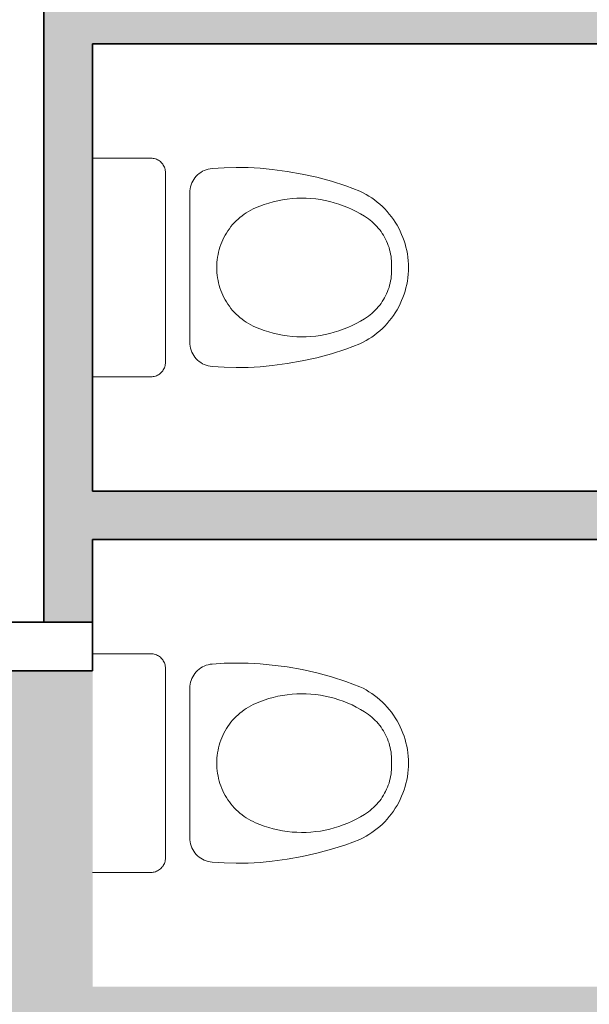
# Model space of a CAD drawing. Header units: millimetres. Extents: x -13022 to 1371524, y -38729 to 632593.
# Tile 297 of 381: x 688370 to 689542, y 572096 to 574123. Entities that reach past the tile are written whole.
import ezdxf

# ---------------------------------------------------------------- set-up
doc = ezdxf.new("R2010")
doc.units = ezdxf.units.MM
doc.header["$LTSCALE"] = 35
for name, color, linetype, lineweight in [('A LIJN 1', 1, 'Continuous', 20), ('A LIJN 2', 2, 'Continuous', 35), ('A LIJN 9', 252, 'Continuous', 18)]:
    doc.layers.add(name, color=color, linetype=linetype, lineweight=lineweight)

msp = doc.modelspace()

# ---------------------------------------------------------------- hatches: boundary and pattern name
at = {"layer": 'A LIJN 2'}
msp.add_hatch(color=256, dxfattribs=at).paths.add_polyline_path([(687450.148, 572382.862), (687450.148, 572782.862), (688520.148, 572782.862), (688520.148, 572132.862), (691207.145, 572132.862), (691207.145, 572132.862), (691307.143, 572132.862), (691307.143, 571832.863), (687669.135, 571832.863), (687669.135, 572382.862)])
at = {"layer": 'A LIJN 9', "ltscale": 0.1}
h = msp.add_hatch(color=256, dxfattribs=at)
h.dxf.hatch_style = 1
h.paths.add_polyline_path([(688520.148, 576032.864), (690357.142, 576032.864), (690357.142, 576732.861), (690257.144, 576732.861), (690257.144, 576132.864), (688520.148, 576132.864), (688520.148, 577424.762), (688420.15, 577424.762), (688420.15, 572882.862), (688520.148, 572882.862), (688520.148, 573052.862), (689899.146, 573052.862), (689899.146, 573152.862), (688520.148, 573152.862), (688520.148, 574072.862), (690295.272, 574072.862), (690295.272, 575132.862), (690195.273, 575132.862), (690195.273, 574172.862), (688520.148, 574172.862), (688520.148, 575052.862), (689295.279, 575052.862), (689295.279, 575152.862), (688520.148, 575152.862)])

# ---------------------------------------------------------------- linework, layer by layer
at = {"layer": 'A LIJN 1', "linetype": 'Continuous'}
for points, invisible_edges in [([(688520.148, 573837.862), (688640.147, 573837.862), (688670.146, 573807.862)], 14), ([(688644.839, 573837.493), (688640.147, 573837.862), (688642.501, 573837.77)], 1), ([(688644.839, 573837.493), (688647.151, 573837.033), (688649.417, 573836.394)], 12), ([(688653.766, 573834.592), (688649.417, 573836.394), (688651.629, 573835.578)], 1), ([(688653.766, 573834.592), (688655.822, 573833.441), (688659.629, 573830.674)], 14), ([(688655.822, 573833.441), (688657.782, 573832.133), (688659.629, 573830.674)], 12), ([(688664.416, 573825.496), (688659.629, 573830.674), (688662.959, 573827.346)], 3), ([(688659.629, 573830.674), (688661.361, 573829.075), (688662.959, 573827.346)], 12), ([(688664.416, 573825.496), (688665.725, 573823.537), (688659.629, 573830.674)], 14), ([(688668.677, 573817.133), (688665.725, 573823.537), (688666.877, 573821.482)], 13), ([(688666.877, 573821.482), (688667.865, 573819.343), (688668.677, 573817.133)], 12), ([(688669.776, 573812.555), (688668.677, 573817.133), (688669.318, 573814.866)], 1), ([(688720.321, 573770.983), (688765.994, 573816.683), (688720.149, 573766.855)], 3), ([(688753.898, 573814.14), (688757.857, 573815.32), (688736.277, 573803.633)], 14), ([(688761.897, 573816.17), (688765.994, 573816.683), (688757.857, 573815.32)], 2), ([(688790.801, 573818.284), (688819.484, 573712.44), (688765.994, 573816.683)], 3), ([(688790.801, 573818.284), (688815.654, 573818.886), (688831.977, 573722.427)], 14), ([(688790.801, 573818.284), (688831.977, 573722.427), (688827.678, 573719.267)], 13), ([(688790.801, 573818.284), (688827.678, 573719.267), (688823.512, 573715.936)], 13), ([(688790.801, 573818.284), (688823.512, 573715.936), (688819.484, 573712.44)], 13), ([(688845.58, 573730.835), (688840.934, 573728.216), (688815.654, 573818.886)], 14), ([(688845.58, 573730.835), (688815.654, 573818.886), (688850.329, 573733.265)], 3), ([(688831.977, 573722.427), (688815.654, 573818.886), (688836.398, 573725.412)], 3), ([(688840.506, 573818.486), (688850.329, 573733.265), (688815.654, 573818.886)], 3), ([(688836.398, 573725.412), (688815.654, 573818.886), (688840.934, 573728.216)], 3), ([(688855.174, 573735.502), (688840.506, 573818.486), (688864.203, 573739.226)], 3), ([(688855.174, 573735.502), (688850.329, 573733.265), (688840.506, 573818.486)], 14), ([(688865.325, 573817.086), (688864.203, 573739.226), (688840.506, 573818.486)], 3), ([(688865.325, 573817.086), (688873.378, 573742.58), (688864.203, 573739.226)], 13), ([(688865.325, 573817.086), (688882.678, 573745.558), (688873.378, 573742.58)], 13), ([(688865.325, 573817.086), (688890.071, 573814.687), (688882.678, 573745.558)], 14), ([(688892.096, 573748.156), (688882.678, 573745.558), (688890.071, 573814.687)], 14), ([(688911.204, 573752.195), (688890.071, 573814.687), (688920.878, 573810.673)], 13), ([(688892.096, 573748.156), (688890.071, 573814.687), (688901.61, 573750.37)], 3), ([(688911.204, 573752.195), (688901.61, 573750.37), (688890.071, 573814.687)], 14), ([(688670.146, 573417.862), (688520.148, 573387.862), (688670.146, 573807.862)], 3), ([(688669.776, 573812.555), (688670.054, 573810.216), (688670.146, 573807.862)], 12), ([(688724.36, 573786.934), (688733.355, 573800.711), (688736.277, 573803.633)], 13), ([(688733.355, 573800.711), (688728.286, 573794.195), (688730.685, 573797.558)], 1), ([(688753.898, 573814.14), (688736.277, 573803.633), (688750.049, 573812.637)], 3), ([(688739.428, 573806.303), (688750.049, 573812.637), (688736.277, 573803.633)], 3), ([(688739.428, 573806.303), (688742.789, 573808.705), (688750.049, 573812.637)], 14), ([(688750.049, 573812.637), (688742.789, 573808.705), (688746.337, 573810.821)], 1), ([(688911.204, 573752.195), (688920.878, 573810.673), (688920.867, 573753.629)], 3), ([(688930.579, 573754.669), (688920.867, 573753.629), (688920.878, 573810.673)], 14), ([(688951.472, 573805.259), (688930.579, 573754.669), (688920.878, 573810.673)], 3), ([(688951.472, 573805.259), (688940.326, 573755.314), (688930.579, 573754.669)], 13), ([(688950.091, 573755.562), (688940.326, 573755.314), (688951.472, 573805.259)], 14), ([(688950.091, 573755.562), (688951.472, 573805.259), (688959.857, 573755.413)], 3), ([(688981.788, 573798.455), (688959.857, 573755.413), (688951.472, 573805.259)], 3), ([(688981.788, 573798.455), (688969.611, 573754.868), (688959.857, 573755.413)], 13), ([(688981.788, 573798.455), (688979.331, 573753.927), (688969.611, 573754.868)], 13), ([(688981.788, 573798.455), (688989.009, 573752.592), (688979.331, 573753.927)], 13), ([(688981.788, 573798.455), (689011.76, 573790.277), (688989.009, 573752.592)], 14), ([(688720.321, 573770.983), (688720.832, 573775.082), (688724.36, 573786.934)], 14), ([(688724.36, 573786.934), (688720.832, 573775.082), (688721.679, 573779.126)], 13), ([(688724.36, 573786.934), (688721.679, 573779.126), (688722.857, 573783.085)], 1), ([(688724.36, 573786.934), (688726.172, 573790.646), (688728.286, 573794.195)], 12), ([(688989.009, 573752.592), (689011.76, 573790.277), (688998.622, 573750.865)], 3), ([(689011.76, 573790.277), (689008.159, 573748.748), (688998.622, 573750.865)], 13), ([(689011.76, 573790.277), (689017.6, 573746.246), (689008.159, 573748.748)], 13), ([(689041.327, 573780.74), (689017.6, 573746.246), (689011.76, 573790.277)], 3), ([(689041.327, 573780.74), (689026.935, 573743.363), (689017.6, 573746.246)], 13), ([(689041.327, 573780.74), (689036.139, 573740.102), (689026.935, 573743.363)], 13), ([(689045.207, 573736.471), (689036.139, 573740.102), (689041.327, 573780.74)], 14), ([(689045.207, 573736.471), (689041.327, 573780.74), (689070.43, 573769.865)], 13), ([(688808.284, 573701.02), (688720.149, 573766.855), (688811.862, 573704.976)], 3), ([(688776.175, 573623.524), (688775.908, 573618.196), (688720.149, 573766.855)], 14), ([(688795.649, 573683.853), (688792.933, 573679.261), (688720.149, 573766.855)], 14), ([(688778.266, 573639.381), (688777.354, 573634.125), (688720.149, 573766.855)], 14), ([(688720.149, 573458.869), (688720.149, 573766.855), (688775.855, 573612.862)], 14), ([(688792.933, 573679.261), (688790.408, 573674.563), (688720.149, 573766.855)], 14), ([(688775.855, 573612.862), (688720.149, 573766.855), (688775.908, 573618.196)], 3), ([(688815.596, 573708.785), (688811.862, 573704.976), (688720.149, 573766.855)], 14), ([(688778.266, 573639.381), (688720.149, 573766.855), (688779.384, 573644.596)], 3), ([(688801.619, 573692.691), (688798.545, 573688.332), (688720.149, 573766.855)], 14), ([(688720.149, 573766.855), (688788.073, 573669.767), (688785.933, 573664.881)], 13), ([(688720.149, 573766.855), (688780.715, 573649.763), (688779.384, 573644.596)], 13), ([(688783.988, 573659.913), (688720.149, 573766.855), (688785.933, 573664.881)], 3), ([(688801.619, 573692.691), (688720.149, 573766.855), (688804.87, 573696.922)], 3), ([(688808.284, 573701.02), (688804.87, 573696.922), (688720.149, 573766.855)], 14), ([(688783.988, 573659.913), (688782.248, 573654.871), (688720.149, 573766.855)], 14), ([(688720.149, 573766.855), (688782.248, 573654.871), (688780.715, 573649.763)], 13), ([(688720.149, 573766.855), (688790.408, 573674.563), (688788.073, 573669.767)], 13), ([(688795.649, 573683.853), (688720.149, 573766.855), (688798.545, 573688.332)], 3), ([(688776.66, 573628.836), (688720.149, 573766.855), (688777.354, 573634.125)], 3), ([(688815.596, 573708.785), (688720.149, 573766.855), (688819.484, 573712.44)], 3), ([(688776.66, 573628.836), (688776.175, 573623.524), (688720.149, 573766.855)], 14), ([(689045.207, 573736.471), (689070.43, 573769.865), (689054.122, 573732.474)], 3), ([(689070.43, 573769.865), (689076.716, 573766.761), (689054.122, 573732.474)], 14), ([(689054.122, 573732.474), (689076.716, 573766.761), (689062.865, 573728.118)], 3), ([(689082.873, 573763.404), (689062.865, 573728.118), (689076.716, 573766.761)], 3), ([(689082.873, 573763.404), (689088.889, 573759.802), (689062.865, 573728.118)], 14), ([(689088.889, 573759.802), (689071.422, 573723.411), (689062.865, 573728.118)], 13), ([(689088.889, 573759.802), (689094.756, 573755.959), (689071.422, 573723.411)], 14), ([(689079.783, 573718.36), (689071.422, 573723.411), (689094.756, 573755.959)], 14), ([(689100.463, 573751.882), (689079.783, 573718.36), (689094.756, 573755.959)], 3), ([(689100.463, 573751.882), (689105.998, 573747.578), (689079.783, 573718.36)], 14), ([(689087.932, 573712.973), (689079.783, 573718.36), (689105.998, 573747.578)], 14), ([(689087.932, 573712.973), (689105.998, 573747.578), (689111.354, 573743.053)], 13), ([(689087.932, 573712.973), (689111.354, 573743.053), (689116.523, 573738.316)], 13), ([(689087.932, 573712.973), (689116.523, 573738.316), (689091.597, 573710.162)], 3), ([(689091.597, 573710.162), (689116.523, 573738.316), (689095.145, 573707.208)], 3), ([(689121.497, 573733.374), (689095.145, 573707.208), (689116.523, 573738.316)], 3), ([(689121.497, 573733.374), (689098.578, 573704.118), (689095.145, 573707.208)], 13), ([(689121.497, 573733.374), (689126.269, 573728.234), (689098.578, 573704.118)], 14), ([(689126.269, 573728.234), (689101.886, 573700.894), (689098.578, 573704.118)], 13), ([(689130.828, 573722.906), (689101.886, 573700.894), (689126.269, 573728.234)], 3), ([(689130.828, 573722.906), (689105.06, 573697.543), (689101.886, 573700.894)], 13), ([(689130.828, 573722.906), (689135.169, 573717.398), (689105.06, 573697.543)], 14), ([(689108.104, 573694.07), (689105.06, 573697.543), (689135.169, 573717.398)], 14), ([(689108.104, 573694.07), (689135.169, 573717.398), (689139.281, 573711.719)], 13), ([(689108.104, 573694.07), (689139.281, 573711.719), (689111.007, 573690.479)], 3), ([(689111.007, 573690.479), (689139.281, 573711.719), (689113.768, 573686.777)], 3), ([(689143.161, 573705.878), (689113.768, 573686.777), (689139.281, 573711.719)], 3), ([(689143.161, 573705.878), (689116.378, 573682.969), (689113.768, 573686.777)], 13), ([(689143.161, 573705.878), (689146.8, 573699.885), (689116.378, 573682.969)], 14), ([(689116.378, 573682.969), (689146.8, 573699.885), (689118.838, 573679.061)], 3), ([(689146.8, 573699.885), (689150.199, 573693.75), (689118.838, 573679.061)], 14), ([(689121.142, 573675.059), (689118.838, 573679.061), (689150.199, 573693.75)], 14), ([(689153.342, 573687.483), (689121.142, 573675.059), (689150.199, 573693.75)], 3), ([(689153.342, 573687.483), (689123.29, 573670.97), (689121.142, 573675.059)], 13), ([(689153.342, 573687.483), (689156.23, 573681.093), (689123.29, 573670.97)], 14), ([(689156.23, 573681.093), (689125.274, 573666.8), (689123.29, 573670.97)], 13), ([(689156.23, 573681.093), (689158.858, 573674.592), (689125.274, 573666.8)], 14), ([(689127.089, 573662.554), (689125.274, 573666.8), (689158.858, 573674.592)], 14), ([(689127.089, 573662.554), (689158.858, 573674.592), (689128.737, 573658.241)], 3), ([(689158.858, 573674.592), (689161.223, 573667.99), (689128.737, 573658.241)], 14), ([(689128.737, 573658.241), (689161.223, 573667.99), (689130.214, 573653.866)], 3), ([(689163.318, 573661.298), (689130.214, 573653.866), (689161.223, 573667.99)], 3), ([(689163.318, 573661.298), (689131.518, 573649.436), (689130.214, 573653.866)], 13), ([(689163.318, 573661.298), (689165.141, 573654.527), (689131.518, 573649.436)], 14), ([(689131.518, 573649.436), (689165.141, 573654.527), (689132.647, 573644.958)], 3), ([(689166.686, 573647.687), (689132.647, 573644.958), (689165.141, 573654.527)], 3), ([(689166.686, 573647.687), (689133.597, 573640.44), (689132.647, 573644.958)], 13), ([(689166.686, 573647.687), (689167.956, 573640.791), (689133.597, 573640.44)], 14), ([(689134.372, 573635.887), (689133.597, 573640.44), (689167.956, 573640.791)], 14), ([(689134.963, 573631.308), (689134.372, 573635.887), (689167.956, 573640.791)], 14), ([(689134.963, 573631.308), (689167.956, 573640.791), (689168.944, 573633.849)], 13), ([(689134.963, 573631.308), (689168.944, 573633.849), (689135.375, 573626.708)], 3), ([(689135.375, 573626.708), (689168.944, 573633.849), (689169.654, 573626.872)], 13), ([(688720.149, 573458.869), (688775.855, 573612.862), (688775.908, 573607.528)], 13), ([(689135.608, 573622.096), (689135.375, 573626.708), (689169.654, 573626.872)], 14), ([(689135.524, 573612.863), (689135.657, 573617.479), (689170.218, 573612.862)], 14), ([(689135.524, 573612.863), (689170.218, 573612.862), (689135.657, 573608.245)], 3), ([(689135.608, 573622.096), (689169.654, 573626.872), (689170.077, 573619.873)], 13), ([(689135.608, 573622.096), (689170.077, 573619.873), (689135.657, 573617.479)], 3), ([(689170.077, 573619.873), (689170.218, 573612.862), (689135.657, 573617.479)], 14), ([(689135.657, 573608.245), (689170.218, 573612.862), (689170.077, 573605.851)], 13), ([(688720.149, 573458.869), (688775.908, 573607.528), (688776.175, 573602.2)], 13), ([(688776.66, 573596.888), (688720.149, 573458.869), (688776.175, 573602.2)], 3), ([(688776.66, 573596.888), (688777.354, 573591.599), (688720.149, 573458.869)], 14), ([(689167.956, 573584.933), (689134.372, 573589.837), (689134.963, 573594.416)], 13), ([(689135.375, 573599.016), (689168.944, 573591.875), (689134.963, 573594.416)], 3), ([(689168.944, 573591.875), (689167.956, 573584.933), (689134.963, 573594.416)], 14), ([(689135.375, 573599.016), (689135.608, 573603.628), (689169.654, 573598.852)], 14), ([(689135.375, 573599.016), (689169.654, 573598.852), (689168.944, 573591.875)], 13), ([(689135.608, 573603.628), (689135.657, 573608.245), (689170.077, 573605.851)], 14), ([(689135.608, 573603.628), (689170.077, 573605.851), (689169.654, 573598.852)], 13), ([(688778.266, 573586.343), (688720.149, 573458.869), (688777.354, 573591.599)], 3), ([(688778.266, 573586.343), (688779.384, 573581.128), (688720.149, 573458.869)], 14), ([(688780.715, 573575.962), (688720.149, 573458.869), (688779.384, 573581.128)], 3), ([(688780.715, 573575.962), (688782.248, 573570.853), (688720.149, 573458.869)], 14), ([(689161.223, 573557.734), (689128.737, 573567.483), (689130.214, 573571.858)], 13), ([(689163.318, 573564.426), (689130.214, 573571.858), (689131.518, 573576.288)], 13), ([(689161.223, 573557.734), (689130.214, 573571.858), (689163.318, 573564.426)], 3), ([(689132.647, 573580.766), (689165.141, 573571.197), (689131.518, 573576.288)], 3), ([(689163.318, 573564.426), (689131.518, 573576.288), (689165.141, 573571.197)], 3), ([(689132.647, 573580.766), (689133.597, 573585.284), (689166.686, 573578.037)], 14), ([(689132.647, 573580.766), (689166.686, 573578.037), (689165.141, 573571.197)], 13), ([(689167.956, 573584.933), (689133.597, 573585.284), (689134.372, 573589.837)], 13), ([(689167.956, 573584.933), (689166.686, 573578.037), (689133.597, 573585.284)], 14), ([(688783.988, 573565.811), (688720.149, 573458.869), (688782.248, 573570.853)], 3), ([(688783.988, 573565.811), (688785.933, 573560.843), (688720.149, 573458.869)], 14), ([(688785.933, 573560.843), (688788.073, 573555.957), (688720.149, 573458.869)], 14), ([(688790.408, 573551.161), (688720.149, 573458.869), (688788.073, 573555.957)], 3), ([(688790.408, 573551.161), (688792.933, 573546.463), (688720.149, 573458.869)], 14), ([(689121.142, 573550.665), (689123.29, 573554.754), (689153.342, 573538.242)], 14), ([(689125.274, 573558.924), (689156.23, 573544.631), (689123.29, 573554.754)], 3), ([(689156.23, 573544.631), (689153.342, 573538.242), (689123.29, 573554.754)], 14), ([(689158.858, 573551.132), (689125.274, 573558.924), (689127.089, 573563.17)], 13), ([(689158.858, 573551.132), (689156.23, 573544.631), (689125.274, 573558.924)], 14), ([(689158.858, 573551.132), (689127.089, 573563.17), (689128.737, 573567.483)], 13), ([(689158.858, 573551.132), (689128.737, 573567.483), (689161.223, 573557.734)], 3), ([(688792.933, 573546.463), (688795.649, 573541.871), (688720.149, 573458.869)], 14), ([(688795.649, 573541.871), (688798.545, 573537.392), (688720.149, 573458.869)], 14), ([(688720.149, 573458.869), (688798.545, 573537.392), (688801.619, 573533.033)], 13), ([(688720.149, 573458.869), (688801.619, 573533.033), (688804.87, 573528.802)], 13), ([(689135.169, 573508.326), (689105.06, 573528.181), (689108.104, 573531.655)], 13), ([(689111.007, 573535.245), (689139.281, 573514.005), (689108.104, 573531.655)], 3), ([(689135.169, 573508.326), (689108.104, 573531.655), (689139.281, 573514.005)], 3), ([(689111.007, 573535.245), (689113.768, 573538.947), (689139.281, 573514.005)], 14), ([(689143.161, 573519.846), (689113.768, 573538.947), (689116.378, 573542.755)], 13), ([(689143.161, 573519.846), (689139.281, 573514.005), (689113.768, 573538.947)], 14), ([(689146.8, 573525.839), (689116.378, 573542.755), (689118.838, 573546.663)], 13), ([(689146.8, 573525.839), (689143.161, 573519.846), (689116.378, 573542.755)], 14), ([(689121.142, 573550.665), (689150.199, 573531.974), (689118.838, 573546.663)], 3), ([(689146.8, 573525.839), (689118.838, 573546.663), (689150.199, 573531.974)], 3), ([(689121.142, 573550.665), (689153.342, 573538.242), (689150.199, 573531.974)], 13), ([(688808.284, 573524.705), (688720.149, 573458.869), (688804.87, 573528.802)], 3), ([(688808.284, 573524.705), (688811.862, 573520.748), (688720.149, 573458.869)], 14), ([(688811.862, 573520.748), (688815.596, 573516.939), (688720.149, 573458.869)], 14), ([(688720.149, 573458.869), (688815.596, 573516.939), (688819.484, 573513.284)], 13), ([(688765.998, 573409.041), (688819.484, 573513.284), (688790.801, 573407.44)], 3), ([(688823.512, 573509.788), (688790.801, 573407.44), (688819.484, 573513.284)], 3), ([(689087.935, 573512.751), (689105.998, 573478.146), (689079.783, 573507.364)], 3), ([(689087.935, 573512.751), (689091.597, 573515.562), (689116.523, 573487.408)], 14), ([(689087.935, 573512.751), (689116.523, 573487.408), (689111.354, 573482.67)], 13), ([(689087.935, 573512.751), (689111.354, 573482.67), (689105.998, 573478.146)], 13), ([(689116.523, 573487.408), (689091.597, 573515.562), (689095.145, 573518.516)], 13), ([(689121.497, 573492.35), (689095.145, 573518.516), (689098.578, 573521.606)], 13), ([(689121.497, 573492.35), (689116.523, 573487.408), (689095.145, 573518.516)], 14), ([(689098.578, 573521.606), (689101.886, 573524.83), (689126.269, 573497.49)], 14), ([(689121.497, 573492.35), (689098.578, 573521.606), (689126.269, 573497.49)], 3), ([(689130.828, 573502.818), (689101.886, 573524.83), (689105.06, 573528.181)], 13), ([(689130.828, 573502.818), (689126.269, 573497.49), (689101.886, 573524.83)], 14), ([(689130.828, 573502.818), (689105.06, 573528.181), (689135.169, 573508.326)], 3), ([(688823.512, 573509.788), (688827.678, 573506.457), (688790.801, 573407.44)], 14), ([(688790.801, 573407.44), (688827.678, 573506.457), (688831.977, 573503.297)], 13), ([(688815.654, 573406.839), (688790.801, 573407.44), (688831.977, 573503.297)], 14), ([(688815.654, 573406.839), (688831.977, 573503.297), (688836.398, 573500.312)], 13), ([(688840.934, 573497.508), (688815.654, 573406.839), (688836.398, 573500.312)], 3), ([(688840.934, 573497.508), (688845.58, 573494.889), (688815.654, 573406.839)], 14), ([(688815.654, 573406.839), (688845.58, 573494.889), (688850.329, 573492.459)], 13), ([(688815.654, 573406.839), (688850.329, 573492.459), (688840.506, 573407.238)], 3), ([(688840.506, 573407.238), (688850.329, 573492.459), (688855.17, 573490.222)], 13), ([(689054.122, 573493.25), (689070.433, 573455.859), (689045.207, 573489.253)], 3), ([(689062.865, 573497.606), (689076.716, 573458.963), (689054.122, 573493.25)], 3), ([(689054.122, 573493.25), (689076.716, 573458.963), (689070.433, 573455.859)], 13), ([(689062.865, 573497.606), (689071.422, 573502.313), (689088.889, 573465.922)], 14), ([(689062.865, 573497.606), (689082.873, 573462.32), (689076.716, 573458.963)], 13), ([(689062.865, 573497.606), (689088.889, 573465.922), (689082.873, 573462.32)], 13), ([(689094.756, 573469.765), (689071.422, 573502.313), (689079.783, 573507.364)], 13), ([(689094.756, 573469.765), (689088.889, 573465.922), (689071.422, 573502.313)], 14), ([(689105.998, 573478.146), (689100.463, 573473.842), (689079.783, 573507.364)], 14), ([(689094.756, 573469.765), (689079.783, 573507.364), (689100.463, 573473.842)], 3), ([(688840.506, 573407.238), (688855.17, 573490.222), (688864.203, 573486.498)], 13), ([(688840.506, 573407.238), (688864.203, 573486.498), (688865.325, 573408.639)], 3), ([(688873.378, 573483.144), (688865.325, 573408.639), (688864.203, 573486.498)], 3), ([(688882.678, 573480.166), (688865.325, 573408.639), (688873.378, 573483.144)], 3), ([(688882.678, 573480.166), (688890.067, 573411.037), (688865.325, 573408.639)], 13), ([(688882.678, 573480.166), (688892.096, 573477.568), (688890.067, 573411.037)], 14), ([(688892.096, 573477.568), (688901.61, 573475.354), (688890.067, 573411.037)], 14), ([(688901.61, 573475.354), (688911.204, 573473.529), (688890.067, 573411.037)], 14), ([(688920.878, 573415.051), (688890.067, 573411.037), (688911.204, 573473.529)], 14), ([(688920.867, 573472.095), (688920.878, 573415.051), (688911.204, 573473.529)], 3), ([(688920.867, 573472.095), (688930.579, 573471.055), (688920.878, 573415.051)], 14), ([(688920.878, 573415.051), (688930.579, 573471.055), (688951.472, 573420.465)], 3), ([(688951.472, 573420.465), (688930.579, 573471.055), (688940.326, 573470.41)], 13), ([(688950.091, 573470.162), (688951.472, 573420.465), (688940.326, 573470.41)], 3), ([(688959.857, 573470.311), (688951.472, 573420.465), (688950.091, 573470.162)], 3), ([(688959.857, 573470.311), (688981.788, 573427.269), (688951.472, 573420.465)], 13), ([(688969.611, 573470.856), (688981.788, 573427.269), (688959.857, 573470.311)], 3), ([(688969.611, 573470.856), (688979.331, 573471.797), (688981.788, 573427.269)], 14), ([(688989.009, 573473.132), (688981.788, 573427.269), (688979.331, 573471.797)], 3), ([(688989.009, 573473.132), (689011.76, 573435.447), (688981.788, 573427.269)], 13), ([(688989.009, 573473.132), (688998.622, 573474.86), (689011.76, 573435.447)], 14), ([(688998.622, 573474.86), (689008.159, 573476.976), (689011.76, 573435.447)], 14), ([(689008.159, 573476.976), (689017.6, 573479.478), (689011.76, 573435.447)], 14), ([(689041.327, 573444.984), (689011.76, 573435.447), (689017.6, 573479.478)], 14), ([(689026.935, 573482.361), (689041.327, 573444.984), (689017.6, 573479.478)], 3), ([(689026.935, 573482.361), (689036.139, 573485.622), (689041.327, 573444.984)], 14), ([(689045.207, 573489.253), (689041.327, 573444.984), (689036.139, 573485.622)], 3), ([(689045.207, 573489.253), (689070.433, 573455.859), (689041.327, 573444.984)], 13), ([(688720.321, 573454.741), (688720.149, 573458.869), (688765.998, 573409.041)], 14), ([(688724.36, 573438.79), (688720.832, 573450.642), (688720.321, 573454.741)], 13), ([(688724.36, 573438.79), (688721.679, 573446.598), (688720.832, 573450.642)], 13), ([(688724.36, 573438.79), (688722.857, 573442.639), (688721.679, 573446.598)], 12), ([(688724.36, 573438.79), (688736.277, 573422.092), (688733.355, 573425.013)], 13), ([(688724.36, 573438.79), (688728.286, 573431.529), (688726.172, 573435.078)], 1), ([(688733.355, 573425.013), (688730.685, 573428.167), (688728.286, 573431.529)], 12), ([(688640.147, 573387.862), (688520.148, 573387.862), (688670.146, 573417.862)], 14), ([(688669.776, 573413.169), (688669.318, 573410.859), (688668.677, 573408.591)], 12), ([(688670.146, 573417.862), (688670.054, 573415.508), (688669.776, 573413.169)], 12), ([(688739.428, 573419.421), (688736.277, 573422.092), (688750.049, 573413.087)], 14), ([(688753.898, 573411.584), (688736.277, 573422.092), (688757.857, 573410.404)], 3), ([(688753.898, 573411.584), (688750.049, 573413.087), (688736.277, 573422.092)], 14), ([(688739.428, 573419.421), (688750.049, 573413.087), (688742.789, 573417.019)], 3), ([(688742.789, 573417.019), (688750.049, 573413.087), (688746.337, 573414.903)], 1), ([(688765.998, 573409.041), (688761.897, 573409.554), (688757.857, 573410.404)], 12), ([(688649.417, 573389.33), (688647.151, 573388.691), (688644.839, 573388.231)], 12), ([(688649.417, 573389.33), (688653.766, 573391.132), (688651.629, 573390.146)], 1), ([(688659.629, 573395.05), (688655.822, 573392.283), (688653.766, 573391.132)], 13), ([(688659.629, 573395.05), (688657.782, 573393.591), (688655.822, 573392.283)], 12), ([(688665.725, 573402.187), (688664.416, 573400.228), (688659.629, 573395.05)], 14), ([(688664.416, 573400.228), (688662.959, 573398.379), (688659.629, 573395.05)], 14), ([(688659.629, 573395.05), (688662.959, 573398.379), (688661.361, 573396.649)], 1), ([(688665.725, 573402.187), (688668.677, 573408.591), (688666.877, 573404.242)], 3), ([(688666.877, 573404.242), (688668.677, 573408.591), (688667.865, 573406.382)], 1), ([(688640.147, 573387.862), (688644.839, 573388.231), (688642.501, 573387.955)], 1), ([(688670.146, 572787.862), (688520.148, 572817.862), (688640.147, 572817.862)], 13), ([(688670.146, 572787.862), (688670.146, 572397.862), (688520.148, 572817.862)], 14), ([(688644.839, 572817.493), (688640.147, 572817.862), (688642.501, 572817.77)], 1), ([(688644.839, 572817.493), (688647.151, 572817.033), (688649.417, 572816.394)], 12), ([(688653.766, 572814.592), (688649.417, 572816.394), (688651.629, 572815.579)], 1), ([(688653.766, 572814.592), (688655.822, 572813.441), (688659.629, 572810.674)], 14), ([(688655.822, 572813.441), (688657.782, 572812.133), (688659.629, 572810.674)], 12), ([(688665.725, 572803.537), (688659.629, 572810.674), (688664.416, 572805.496)], 3), ([(688664.416, 572805.496), (688659.629, 572810.674), (688662.959, 572807.346)], 3), ([(688659.629, 572810.674), (688661.361, 572809.075), (688662.959, 572807.346)], 12), ([(688665.725, 572803.537), (688666.877, 572801.482), (688668.677, 572797.133)], 14), ([(688666.877, 572801.482), (688667.865, 572799.343), (688668.677, 572797.133)], 12), ([(688668.677, 572797.133), (688669.318, 572794.866), (688669.776, 572792.555)], 12), ([(688670.146, 572787.862), (688669.776, 572792.555), (688670.054, 572790.216)], 1), ([(688720.149, 572746.855), (688720.321, 572750.983), (688765.994, 572796.683)], 14), ([(688733.355, 572780.711), (688736.277, 572783.633), (688724.36, 572766.934)], 14), ([(688753.898, 572794.14), (688757.857, 572795.32), (688736.277, 572783.633)], 14), ([(688753.898, 572794.14), (688736.277, 572783.633), (688750.049, 572792.637)], 3), ([(688739.428, 572786.303), (688750.049, 572792.637), (688736.277, 572783.633)], 3), ([(688739.428, 572786.303), (688742.789, 572788.705), (688750.049, 572792.637)], 14), ([(688750.049, 572792.637), (688742.789, 572788.705), (688746.337, 572790.821)], 1), ([(688761.897, 572796.17), (688765.994, 572796.683), (688757.857, 572795.32)], 2), ([(688819.484, 572692.44), (688765.994, 572796.683), (688790.801, 572798.284)], 13), ([(688831.977, 572702.427), (688790.801, 572798.284), (688815.654, 572798.886)], 13), ([(688827.678, 572699.267), (688823.512, 572695.936), (688790.801, 572798.284)], 14), ([(688831.977, 572702.427), (688827.678, 572699.267), (688790.801, 572798.284)], 14), ([(688819.484, 572692.44), (688790.801, 572798.284), (688823.512, 572695.936)], 3), ([(688850.329, 572713.265), (688815.654, 572798.886), (688840.506, 572798.486)], 13), ([(688831.977, 572702.427), (688815.654, 572798.886), (688836.398, 572705.412)], 3), ([(688815.654, 572798.886), (688840.934, 572708.216), (688836.398, 572705.412)], 13), ([(688845.58, 572710.836), (688840.934, 572708.216), (688815.654, 572798.886)], 14), ([(688850.329, 572713.265), (688845.58, 572710.836), (688815.654, 572798.886)], 14), ([(688855.174, 572715.502), (688840.506, 572798.486), (688864.203, 572719.226)], 3), ([(688865.325, 572797.086), (688864.203, 572719.226), (688840.506, 572798.486)], 3), ([(688850.329, 572713.265), (688840.506, 572798.486), (688855.174, 572715.502)], 3), ([(688873.378, 572722.58), (688864.203, 572719.226), (688865.325, 572797.086)], 14), ([(688873.378, 572722.58), (688865.325, 572797.086), (688882.678, 572725.558)], 3), ([(688890.071, 572794.687), (688882.678, 572725.558), (688865.325, 572797.086)], 3), ([(688892.096, 572728.157), (688882.678, 572725.558), (688890.071, 572794.687)], 14), ([(688890.071, 572794.687), (688911.204, 572732.195), (688901.61, 572730.37)], 13), ([(688890.071, 572794.687), (688920.878, 572790.673), (688911.204, 572732.195)], 14), ([(688892.096, 572728.157), (688890.071, 572794.687), (688901.61, 572730.37)], 3), ([(688920.878, 572790.673), (688920.867, 572733.629), (688911.204, 572732.195)], 13), ([(688920.878, 572790.673), (688930.579, 572734.669), (688920.867, 572733.629)], 13), ([(688920.878, 572790.673), (688951.472, 572785.259), (688930.579, 572734.669)], 14), ([(688940.326, 572735.314), (688930.579, 572734.669), (688951.472, 572785.259)], 14), ([(688950.091, 572735.562), (688940.326, 572735.314), (688951.472, 572785.259)], 14), ([(688950.091, 572735.562), (688951.472, 572785.259), (688959.857, 572735.413)], 3), ([(688951.472, 572785.259), (688981.788, 572778.455), (688959.857, 572735.413)], 14), ([(688724.36, 572766.934), (688720.321, 572750.983), (688720.832, 572755.082)], 13), ([(688721.679, 572759.126), (688724.36, 572766.934), (688720.832, 572755.082)], 3), ([(688722.857, 572763.085), (688724.36, 572766.934), (688721.679, 572759.126)], 2), ([(688728.286, 572774.195), (688724.36, 572766.934), (688726.172, 572770.646)], 1), ([(688728.286, 572774.195), (688730.685, 572777.558), (688733.355, 572780.711)], 12), ([(688969.611, 572734.868), (688959.857, 572735.413), (688981.788, 572778.455)], 14), ([(688969.611, 572734.868), (688981.788, 572778.455), (688979.331, 572733.927)], 3), ([(688989.009, 572732.592), (688979.331, 572733.927), (688981.788, 572778.455)], 14), ([(688989.009, 572732.592), (688981.788, 572778.455), (689011.76, 572770.277)], 13), ([(688998.622, 572730.865), (688989.009, 572732.592), (689011.76, 572770.277)], 14), ([(688998.622, 572730.865), (689011.76, 572770.277), (689008.159, 572728.748)], 3), ([(689017.6, 572726.246), (689008.159, 572728.748), (689011.76, 572770.277)], 14), ([(689017.6, 572726.246), (689011.76, 572770.277), (689041.327, 572760.74)], 13), ([(688790.408, 572654.563), (688788.073, 572649.767), (688720.149, 572746.855)], 14), ([(688720.149, 572438.869), (688720.149, 572746.855), (688775.855, 572592.862)], 14), ([(688780.715, 572629.763), (688779.384, 572624.596), (688720.149, 572746.855)], 14), ([(688782.248, 572634.871), (688720.149, 572746.855), (688783.988, 572639.913)], 3), ([(688819.484, 572692.44), (688815.596, 572688.785), (688720.149, 572746.855)], 14), ([(688788.073, 572649.767), (688785.933, 572644.881), (688720.149, 572746.855)], 14), ([(688798.545, 572668.332), (688795.649, 572663.853), (688720.149, 572746.855)], 14), ([(688776.175, 572603.524), (688775.908, 572598.196), (688720.149, 572746.855)], 14), ([(688790.408, 572654.563), (688720.149, 572746.855), (688792.933, 572659.261)], 3), ([(688720.149, 572746.855), (688811.862, 572684.976), (688808.284, 572681.02)], 13), ([(688801.619, 572672.691), (688720.149, 572746.855), (688804.87, 572676.922)], 3), ([(688798.545, 572668.332), (688720.149, 572746.855), (688801.619, 572672.691)], 3), ([(688720.149, 572746.855), (688775.908, 572598.196), (688775.855, 572592.862)], 13), ([(688720.149, 572746.855), (688785.933, 572644.881), (688783.988, 572639.913)], 13), ([(688720.149, 572746.855), (688808.284, 572681.02), (688804.87, 572676.922)], 13), ([(688777.354, 572614.125), (688776.66, 572608.836), (688720.149, 572746.855)], 14), ([(688720.149, 572746.855), (688795.649, 572663.853), (688792.933, 572659.261)], 13), ([(688778.266, 572619.381), (688720.149, 572746.855), (688779.384, 572624.596)], 3), ([(688782.248, 572634.871), (688780.715, 572629.763), (688720.149, 572746.855)], 14), ([(688720.149, 572746.855), (688815.596, 572688.785), (688811.862, 572684.976)], 13), ([(688776.66, 572608.836), (688776.175, 572603.524), (688720.149, 572746.855)], 14), ([(688778.266, 572619.381), (688777.354, 572614.125), (688720.149, 572746.855)], 14), ([(689017.6, 572726.246), (689041.327, 572760.74), (689026.935, 572723.363)], 3), ([(689036.139, 572720.103), (689026.935, 572723.363), (689041.327, 572760.74)], 14), ([(689036.139, 572720.103), (689041.327, 572760.74), (689045.207, 572716.471)], 3), ([(689070.43, 572749.865), (689045.207, 572716.471), (689041.327, 572760.74)], 3), ([(689070.43, 572749.865), (689054.122, 572712.474), (689045.207, 572716.471)], 13), ([(689076.716, 572746.761), (689054.122, 572712.474), (689070.43, 572749.865)], 3), ([(689076.716, 572746.761), (689062.865, 572708.118), (689054.122, 572712.474)], 13), ([(689076.716, 572746.761), (689082.873, 572743.404), (689062.865, 572708.118)], 14), ([(689062.865, 572708.118), (689082.873, 572743.404), (689088.889, 572739.802)], 13), ([(689062.865, 572708.118), (689088.889, 572739.802), (689071.422, 572703.411)], 3), ([(689094.756, 572735.959), (689071.422, 572703.411), (689088.889, 572739.802)], 3), ([(689094.756, 572735.959), (689079.783, 572698.36), (689071.422, 572703.411)], 13), ([(689100.463, 572731.882), (689079.783, 572698.36), (689094.756, 572735.959)], 3), ([(689100.463, 572731.882), (689105.998, 572727.578), (689079.783, 572698.36)], 14), ([(689105.998, 572727.578), (689087.932, 572692.973), (689079.783, 572698.36)], 13), ([(689105.998, 572727.578), (689111.354, 572723.054), (689087.932, 572692.973)], 14), ([(689116.523, 572718.316), (689087.932, 572692.973), (689111.354, 572723.054)], 3), ([(689116.523, 572718.316), (689091.597, 572690.162), (689087.932, 572692.973)], 13), ([(689116.523, 572718.316), (689095.145, 572687.208), (689091.597, 572690.162)], 13), ([(689116.523, 572718.316), (689121.497, 572713.374), (689095.145, 572687.208)], 14), ([(689098.578, 572684.118), (689095.145, 572687.208), (689121.497, 572713.374)], 14), ([(689098.578, 572684.118), (689121.497, 572713.374), (689126.269, 572708.234)], 13), ([(689098.578, 572684.118), (689126.269, 572708.234), (689101.886, 572680.894)], 3), ([(689101.886, 572680.894), (689126.269, 572708.234), (689130.828, 572702.906)], 13), ([(689101.886, 572680.894), (689130.828, 572702.906), (689105.06, 572677.543)], 3), ([(689105.06, 572677.543), (689130.828, 572702.906), (689135.169, 572697.398)], 13), ([(689105.06, 572677.543), (689135.169, 572697.398), (689108.104, 572674.07)], 3), ([(689135.169, 572697.398), (689139.281, 572691.719), (689108.104, 572674.07)], 14), ([(689111.007, 572670.479), (689108.104, 572674.07), (689139.281, 572691.719)], 14), ([(689111.007, 572670.479), (689139.281, 572691.719), (689113.768, 572666.777)], 3), ([(689143.161, 572685.878), (689113.768, 572666.777), (689139.281, 572691.719)], 3), ([(689143.161, 572685.878), (689116.378, 572662.969), (689113.768, 572666.777)], 13), ([(689143.161, 572685.878), (689146.8, 572679.885), (689116.378, 572662.969)], 14), ([(689118.838, 572659.061), (689116.378, 572662.969), (689146.8, 572679.885)], 14), ([(689118.838, 572659.061), (689146.8, 572679.885), (689150.199, 572673.75)], 13), ([(689118.838, 572659.061), (689150.199, 572673.75), (689121.142, 572655.059)], 3), ([(689121.142, 572655.059), (689150.199, 572673.75), (689153.342, 572667.483)], 13), ([(689123.29, 572650.97), (689121.142, 572655.059), (689153.342, 572667.483)], 14), ([(689123.29, 572650.97), (689153.342, 572667.483), (689156.23, 572661.093)], 13), ([(689123.29, 572650.97), (689156.23, 572661.093), (689125.274, 572646.8)], 3), ([(689125.274, 572646.8), (689156.23, 572661.093), (689158.858, 572654.592)], 13), ([(689127.089, 572642.554), (689125.274, 572646.8), (689158.858, 572654.592)], 14), ([(689127.089, 572642.554), (689158.858, 572654.592), (689128.737, 572638.241)], 3), ([(689128.737, 572638.241), (689158.858, 572654.592), (689161.223, 572647.99)], 13), ([(689128.737, 572638.241), (689161.223, 572647.99), (689130.214, 572633.866)], 3), ([(689161.223, 572647.99), (689163.318, 572641.298), (689130.214, 572633.866)], 14), ([(689130.214, 572633.866), (689163.318, 572641.298), (689131.518, 572629.436)], 3), ([(689165.141, 572634.527), (689131.518, 572629.436), (689163.318, 572641.298)], 3), ([(689165.141, 572634.527), (689132.647, 572624.958), (689131.518, 572629.436)], 13), ([(689165.141, 572634.527), (689166.686, 572627.687), (689132.647, 572624.958)], 14), ([(689132.647, 572624.958), (689166.686, 572627.687), (689133.597, 572620.44)], 3), ([(689167.956, 572620.791), (689133.597, 572620.44), (689166.686, 572627.687)], 3), ([(689167.956, 572620.791), (689134.372, 572615.887), (689133.597, 572620.44)], 13), ([(689167.956, 572620.791), (689134.963, 572611.308), (689134.372, 572615.887)], 13), ([(689167.956, 572620.791), (689168.944, 572613.849), (689134.963, 572611.308)], 14), ([(689135.375, 572606.708), (689134.963, 572611.308), (689168.944, 572613.849)], 14), ([(689169.654, 572606.872), (689135.375, 572606.708), (689168.944, 572613.849)], 3), ([(689169.654, 572606.872), (689135.608, 572602.096), (689135.375, 572606.708)], 13), ([(689170.077, 572599.873), (689135.608, 572602.096), (689169.654, 572606.872)], 3), ([(689170.077, 572599.873), (689135.657, 572597.479), (689135.608, 572602.096)], 13), ([(689170.077, 572599.873), (689170.218, 572592.862), (689135.657, 572597.479)], 14), ([(688720.149, 572438.869), (688775.855, 572592.862), (688775.908, 572587.528)], 13), ([(688776.175, 572582.2), (688720.149, 572438.869), (688775.908, 572587.528)], 3), ([(688776.175, 572582.2), (688776.66, 572576.888), (688720.149, 572438.869)], 14), ([(689134.963, 572574.416), (689135.375, 572579.016), (689168.944, 572571.875)], 14), ([(689135.608, 572583.628), (689169.654, 572578.852), (689135.375, 572579.016)], 3), ([(689135.375, 572579.016), (689169.654, 572578.852), (689168.944, 572571.875)], 13), ([(689135.524, 572592.863), (689135.657, 572597.479), (689170.218, 572592.862)], 14), ([(689135.524, 572592.863), (689170.218, 572592.862), (689135.657, 572588.245)], 3), ([(689135.608, 572583.628), (689135.657, 572588.245), (689170.077, 572585.851)], 14), ([(689135.608, 572583.628), (689170.077, 572585.851), (689169.654, 572578.852)], 13), ([(689170.218, 572592.862), (689170.077, 572585.851), (689135.657, 572588.245)], 14), ([(688720.149, 572438.869), (688776.66, 572576.888), (688777.354, 572571.599)], 13), ([(688720.149, 572438.869), (688777.354, 572571.599), (688778.266, 572566.343)], 13), ([(688720.149, 572438.869), (688778.266, 572566.343), (688779.384, 572561.128)], 13), ([(688720.149, 572438.869), (688779.384, 572561.128), (688780.715, 572555.962)], 13), ([(689132.647, 572560.766), (689165.141, 572551.198), (689131.518, 572556.288)], 3), ([(689132.647, 572560.766), (689133.597, 572565.284), (689166.686, 572558.037)], 14), ([(689132.647, 572560.766), (689166.686, 572558.037), (689165.141, 572551.198)], 13), ([(689134.372, 572569.837), (689167.956, 572564.933), (689133.597, 572565.284)], 3), ([(689167.956, 572564.933), (689166.686, 572558.037), (689133.597, 572565.284)], 14), ([(689134.963, 572574.416), (689167.956, 572564.933), (689134.372, 572569.837)], 3), ([(689134.963, 572574.416), (689168.944, 572571.875), (689167.956, 572564.933)], 13), ([(688720.149, 572438.869), (688780.715, 572555.962), (688782.248, 572550.853)], 13), ([(688720.149, 572438.869), (688782.248, 572550.853), (688783.988, 572545.811)], 13), ([(688720.149, 572438.869), (688783.988, 572545.811), (688785.933, 572540.843)], 13), ([(688720.149, 572438.869), (688785.933, 572540.843), (688788.073, 572535.957)], 13), ([(689123.29, 572534.754), (689125.274, 572538.924), (689156.23, 572524.631)], 14), ([(689158.858, 572531.132), (689125.274, 572538.924), (689127.089, 572543.17)], 13), ([(689158.858, 572531.132), (689156.23, 572524.631), (689125.274, 572538.924)], 14), ([(689158.858, 572531.132), (689127.089, 572543.17), (689128.737, 572547.483)], 13), ([(689130.214, 572551.858), (689161.223, 572537.734), (689128.737, 572547.483)], 3), ([(689158.858, 572531.132), (689128.737, 572547.483), (689161.223, 572537.734)], 3), ([(689163.318, 572544.426), (689130.214, 572551.858), (689131.518, 572556.288)], 13), ([(689163.318, 572544.426), (689161.223, 572537.734), (689130.214, 572551.858)], 14), ([(689163.318, 572544.426), (689131.518, 572556.288), (689165.141, 572551.198)], 3), ([(688720.149, 572438.869), (688788.073, 572535.957), (688790.408, 572531.161)], 13), ([(688720.149, 572438.869), (688790.408, 572531.161), (688792.933, 572526.463)], 13), ([(688720.149, 572438.869), (688792.933, 572526.463), (688795.649, 572521.871)], 13), ([(688720.149, 572438.869), (688795.649, 572521.871), (688798.545, 572517.392)], 13), ([(689111.007, 572515.245), (689113.768, 572518.947), (689139.281, 572494.005)], 14), ([(689143.161, 572499.846), (689113.768, 572518.947), (689116.378, 572522.755)], 13), ([(689143.161, 572499.846), (689139.281, 572494.005), (689113.768, 572518.947)], 14), ([(689116.378, 572522.755), (689118.838, 572526.663), (689146.8, 572505.839)], 14), ([(689143.161, 572499.846), (689116.378, 572522.755), (689146.8, 572505.839)], 3), ([(689121.142, 572530.665), (689150.199, 572511.974), (689118.838, 572526.663)], 3), ([(689118.838, 572526.663), (689150.199, 572511.974), (689146.8, 572505.839)], 13), ([(689123.29, 572534.754), (689153.342, 572518.242), (689121.142, 572530.665)], 3), ([(689121.142, 572530.665), (689153.342, 572518.242), (689150.199, 572511.974)], 13), ([(689123.29, 572534.754), (689156.23, 572524.631), (689153.342, 572518.242)], 13), ([(688720.149, 572438.869), (688798.545, 572517.392), (688801.619, 572513.033)], 13), ([(688720.149, 572438.869), (688801.619, 572513.033), (688804.87, 572508.802)], 13), ([(688720.149, 572438.869), (688804.87, 572508.802), (688808.284, 572504.705)], 13), ([(688720.149, 572438.869), (688808.284, 572504.705), (688811.862, 572500.748)], 13), ([(688720.149, 572438.869), (688811.862, 572500.748), (688815.596, 572496.939)], 13), ([(689116.523, 572467.408), (689091.597, 572495.562), (689095.145, 572498.516)], 13), ([(689121.497, 572472.35), (689095.145, 572498.516), (689098.578, 572501.606)], 13), ([(689116.523, 572467.408), (689095.145, 572498.516), (689121.497, 572472.35)], 3), ([(689126.269, 572477.49), (689098.578, 572501.606), (689101.886, 572504.83)], 13), ([(689126.269, 572477.49), (689121.497, 572472.35), (689098.578, 572501.606)], 14), ([(689101.886, 572504.83), (689105.06, 572508.181), (689130.828, 572482.818)], 14), ([(689126.269, 572477.49), (689101.886, 572504.83), (689130.828, 572482.818)], 3), ([(689135.169, 572488.326), (689105.06, 572508.181), (689108.104, 572511.655)], 13), ([(689135.169, 572488.326), (689130.828, 572482.818), (689105.06, 572508.181)], 14), ([(689111.007, 572515.245), (689139.281, 572494.005), (689108.104, 572511.655)], 3), ([(689139.281, 572494.005), (689135.169, 572488.326), (689108.104, 572511.655)], 14), ([(688720.149, 572438.869), (688815.596, 572496.939), (688819.484, 572493.284)], 13), ([(688790.801, 572387.44), (688765.998, 572389.041), (688819.484, 572493.284)], 14), ([(688823.512, 572489.788), (688790.801, 572387.44), (688819.484, 572493.284)], 3), ([(688823.512, 572489.788), (688827.678, 572486.457), (688790.801, 572387.44)], 14), ([(688790.801, 572387.44), (688827.678, 572486.457), (688831.977, 572483.297)], 13), ([(688790.801, 572387.44), (688831.977, 572483.297), (688815.654, 572386.839)], 3), ([(688815.654, 572386.839), (688831.977, 572483.297), (688836.398, 572480.312)], 13), ([(688815.654, 572386.839), (688836.398, 572480.312), (688840.934, 572477.508)], 13), ([(688845.58, 572474.889), (688815.654, 572386.839), (688840.934, 572477.508)], 3), ([(689054.122, 572473.25), (689062.865, 572477.606), (689076.716, 572438.964)], 14), ([(689071.422, 572482.313), (689088.889, 572445.922), (689062.865, 572477.606)], 3), ([(689082.873, 572442.32), (689062.865, 572477.606), (689088.889, 572445.922)], 3), ([(689082.873, 572442.32), (689076.716, 572438.964), (689062.865, 572477.606)], 14), ([(689094.756, 572449.765), (689071.422, 572482.313), (689079.783, 572487.364)], 13), ([(689094.756, 572449.765), (689088.889, 572445.922), (689071.422, 572482.313)], 14), ([(689105.998, 572458.146), (689079.783, 572487.364), (689087.935, 572492.751)], 13), ([(689100.463, 572453.842), (689079.783, 572487.364), (689105.998, 572458.146)], 3), ([(689100.463, 572453.842), (689094.756, 572449.765), (689079.783, 572487.364)], 14), ([(689116.523, 572467.408), (689087.935, 572492.751), (689091.597, 572495.562)], 13), ([(689111.354, 572462.671), (689105.998, 572458.146), (689087.935, 572492.751)], 14), ([(689116.523, 572467.408), (689111.354, 572462.671), (689087.935, 572492.751)], 14), ([(688845.58, 572474.889), (688850.329, 572472.459), (688815.654, 572386.839)], 14), ([(688815.654, 572386.839), (688850.329, 572472.459), (688840.506, 572387.238)], 3), ([(688855.17, 572470.222), (688840.506, 572387.238), (688850.329, 572472.459)], 3), ([(688864.203, 572466.498), (688840.506, 572387.238), (688855.17, 572470.222)], 3), ([(688864.203, 572466.498), (688865.325, 572388.639), (688840.506, 572387.238)], 13), ([(688873.378, 572463.144), (688865.325, 572388.639), (688864.203, 572466.498)], 3), ([(688873.378, 572463.144), (688882.678, 572460.166), (688865.325, 572388.639)], 14), ([(688882.678, 572460.166), (688890.067, 572391.037), (688865.325, 572388.639)], 13), ([(688882.678, 572460.166), (688892.096, 572457.568), (688890.067, 572391.037)], 14), ([(688892.096, 572457.568), (688901.61, 572455.354), (688890.067, 572391.037)], 14), ([(688998.622, 572454.86), (689008.159, 572456.976), (689011.76, 572415.447)], 14), ([(689011.76, 572415.447), (689008.159, 572456.976), (689017.6, 572459.478)], 13), ([(689011.76, 572415.447), (689017.6, 572459.478), (689041.327, 572424.984)], 3), ([(689041.327, 572424.984), (689017.6, 572459.478), (689026.935, 572462.361)], 13), ([(689036.139, 572465.622), (689041.327, 572424.984), (689026.935, 572462.361)], 3), ([(689036.139, 572465.622), (689045.207, 572469.253), (689041.327, 572424.984)], 14), ([(689045.207, 572469.253), (689070.433, 572435.859), (689041.327, 572424.984)], 13), ([(689045.207, 572469.253), (689054.122, 572473.25), (689070.433, 572435.859)], 14), ([(689070.433, 572435.859), (689054.122, 572473.25), (689076.716, 572438.964)], 3), ([(688720.149, 572438.869), (688765.998, 572389.041), (688720.321, 572434.741)], 3), ([(688911.204, 572453.529), (688890.067, 572391.037), (688901.61, 572455.354)], 3), ([(688911.204, 572453.529), (688920.878, 572395.051), (688890.067, 572391.037)], 13), ([(688911.204, 572453.529), (688920.867, 572452.095), (688920.878, 572395.051)], 14), ([(688920.867, 572452.095), (688930.579, 572451.055), (688920.878, 572395.051)], 14), ([(688951.472, 572400.465), (688920.878, 572395.051), (688930.579, 572451.055)], 14), ([(688951.472, 572400.465), (688930.579, 572451.055), (688940.326, 572450.41)], 13), ([(688951.472, 572400.465), (688940.326, 572450.41), (688950.091, 572450.162)], 13), ([(688951.472, 572400.465), (688950.091, 572450.162), (688959.857, 572450.311)], 13), ([(688951.472, 572400.465), (688959.857, 572450.311), (688981.788, 572407.269)], 3), ([(688981.788, 572407.269), (688959.857, 572450.311), (688969.611, 572450.856)], 13), ([(688981.788, 572407.269), (688969.611, 572450.856), (688979.331, 572451.797)], 13), ([(688981.788, 572407.269), (688979.331, 572451.797), (688989.009, 572453.132)], 13), ([(689011.76, 572415.447), (688981.788, 572407.269), (688989.009, 572453.132)], 14), ([(688998.622, 572454.86), (689011.76, 572415.447), (688989.009, 572453.132)], 3), ([(688724.36, 572418.79), (688720.832, 572430.642), (688720.321, 572434.741)], 13), ([(688724.36, 572418.79), (688721.679, 572426.599), (688720.832, 572430.642)], 13), ([(688724.36, 572418.79), (688722.857, 572422.639), (688721.679, 572426.599)], 12), ([(688724.36, 572418.79), (688736.277, 572402.092), (688733.355, 572405.014)], 13), ([(688724.36, 572418.79), (688728.286, 572411.529), (688726.172, 572415.079)], 1), ([(688670.146, 572397.862), (688640.147, 572367.862), (688520.148, 572367.862)], 13), ([(688670.146, 572397.862), (688670.054, 572395.508), (688669.776, 572393.169)], 12), ([(688730.685, 572408.167), (688728.286, 572411.529), (688733.355, 572405.014)], 2), ([(688736.277, 572402.092), (688753.898, 572391.584), (688750.049, 572393.087)], 13), ([(688736.277, 572402.092), (688757.857, 572390.404), (688753.898, 572391.584)], 13), ([(688739.428, 572399.421), (688736.277, 572402.092), (688750.049, 572393.087)], 14), ([(688739.428, 572399.421), (688750.049, 572393.087), (688742.789, 572397.019)], 3), ([(688746.337, 572394.903), (688742.789, 572397.019), (688750.049, 572393.087)], 2), ([(688659.629, 572375.05), (688665.725, 572382.187), (688664.416, 572380.228)], 13), ([(688659.629, 572375.05), (688664.416, 572380.228), (688662.959, 572378.379)], 13), ([(688659.629, 572375.05), (688662.959, 572378.379), (688661.361, 572376.649)], 1), ([(688665.725, 572382.187), (688668.677, 572388.592), (688666.877, 572384.242)], 3), ([(688666.877, 572384.242), (688668.677, 572388.592), (688667.865, 572386.382)], 1), ([(688668.677, 572388.592), (688669.776, 572393.169), (688669.318, 572390.859)], 1), ([(688757.857, 572390.404), (688765.998, 572389.041), (688761.897, 572389.554)], 1), ([(688644.839, 572368.231), (688642.501, 572367.955), (688640.147, 572367.862)], 12), ([(688649.417, 572369.33), (688647.151, 572368.691), (688644.839, 572368.231)], 12), ([(688653.766, 572371.132), (688651.629, 572370.146), (688649.417, 572369.33)], 12), ([(688659.629, 572375.05), (688655.822, 572372.283), (688653.766, 572371.132)], 13), ([(688659.629, 572375.05), (688657.782, 572373.592), (688655.822, 572372.283)], 12)]:
    msp.add_3dface(points, dxfattribs=dict(at, invisible_edges=invisible_edges))
at = {"layer": 'A LIJN 2'}
for p, q in [((688420.15, 577424.762), (688420.15, 572882.862)), ((688520.148, 573152.862), (688520.148, 574072.862)), ((690295.272, 574072.862), (688520.148, 574072.862)), ((689899.146, 573152.862), (688520.148, 573152.862)), ((688520.148, 572882.862), (688520.148, 573052.862)), ((689899.146, 573052.862), (688520.148, 573052.862)), ((687450.148, 572882.862), (688520.148, 572882.862)), ((688520.148, 572882.862), (688420.15, 572882.862)), ((688520.148, 572782.862), (688520.148, 572882.862)), ((687450.148, 572782.862), (688520.148, 572782.862))]:
    msp.add_line(p, q, dxfattribs=at)

doc.saveas('drawing.dxf')
